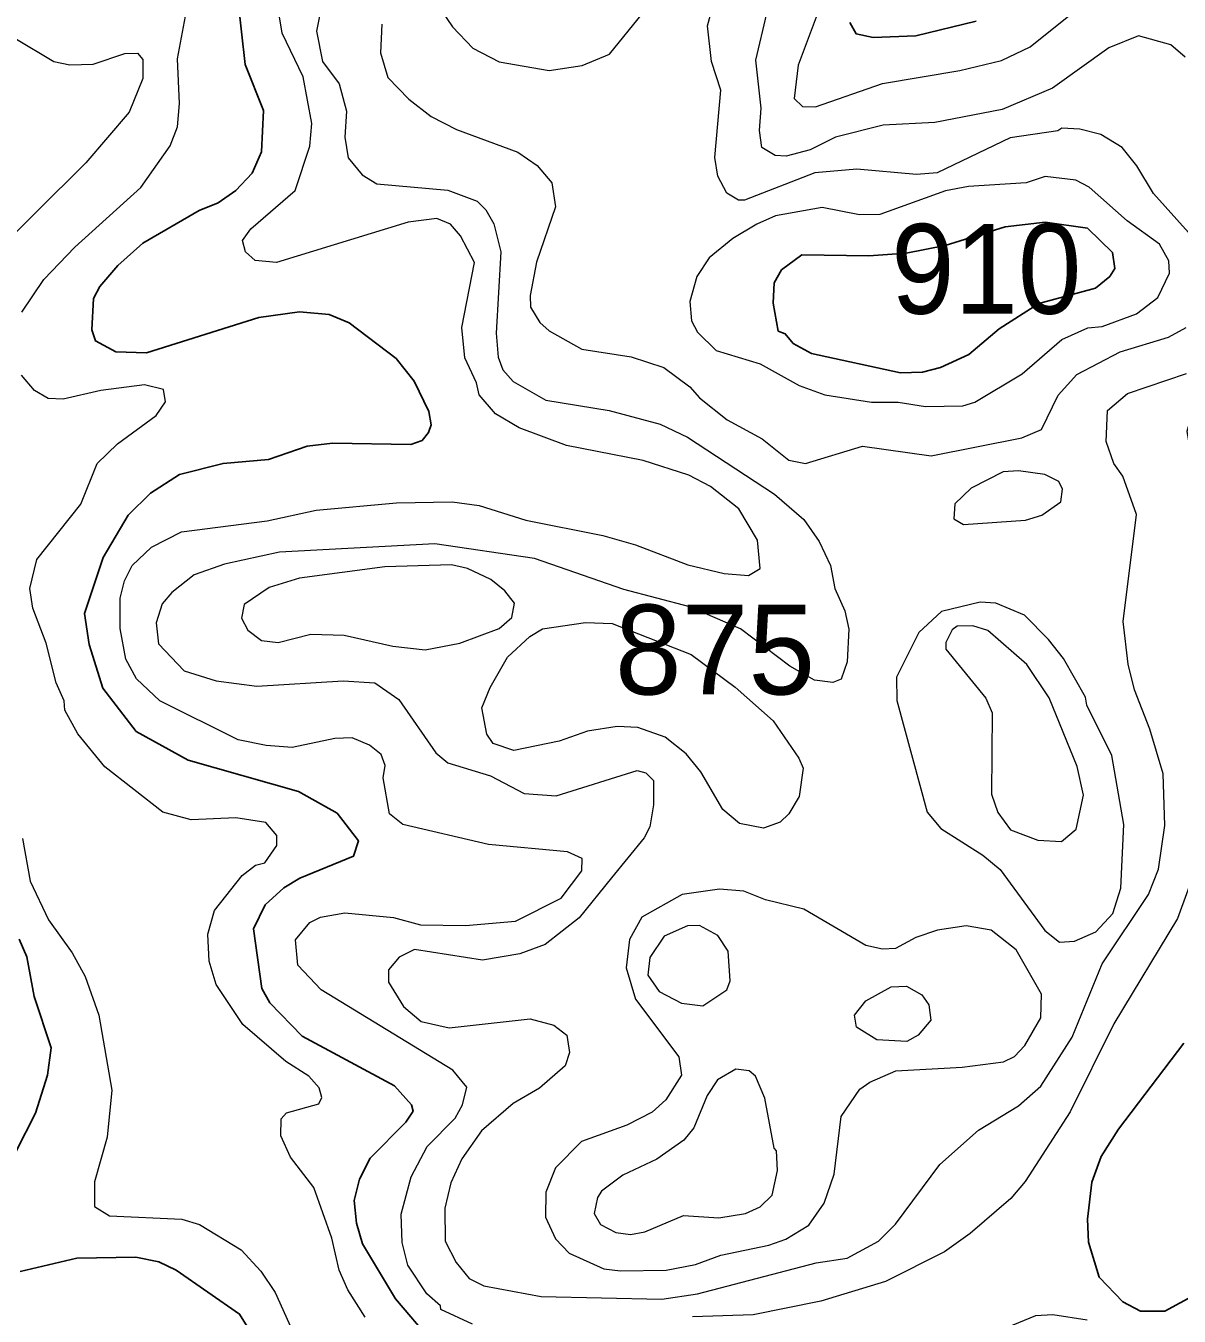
# Model space of a CAD drawing. Extents: x 673.3 to 698.5, y 6984.3 to 7012.3.
# Drawn here: x 682.005 to 683.034, y 7000.576 to 7001.726 of the extents above; entities that cross this region are included whole.
import ezdxf

# ---------------------------------------------------------------- set-up
doc = ezdxf.new("R2010")
doc.units = 0
doc.header["$LTSCALE"] = 0.032
doc.layers.add('1', color=7, linetype='Continuous', lineweight=25)
doc.layers.add('2', color=7, linetype='Continuous', lineweight=13)
doc.layers.add('21', color=7, linetype='Continuous')

msp = doc.modelspace()

# ---------------------------------------------------------------- linework, layer by layer
at = {"layer": '1'}
for points in [[(682.3673, 7000.5534), (682.3351, 7000.5917), (682.3055, 7000.6406), (682.3002, 7000.659), (682.298, 7000.6791), (682.3029, 7000.6981), (682.3123, 7000.7171), (682.3442, 7000.7491), (682.3506, 7000.759), (682.3492, 7000.7644), (682.3341, 7000.7814), (682.2517, 7000.8256), (682.2229, 7000.8554), (682.2158, 7000.8683), (682.2084, 7000.9213), (682.2189, 7000.9429), (682.2353, 7000.9579), (682.2498, 7000.9665), (682.2975, 7000.9861), (682.3019, 7000.9998), (682.2831, 7001.0244), (682.2484, 7001.0438), (682.1501, 7001.0718), (682.1038, 7001.0972), (682.0739, 7001.136), (682.0617, 7001.1747), (682.0576, 7001.2024), (682.0744, 7001.2525), (682.0967, 7001.29), (682.1165, 7001.3096), (682.1424, 7001.3265), (682.1813, 7001.3363), (682.2218, 7001.3398), (682.2561, 7001.3517), (682.2788, 7001.3542), (682.3487, 7001.3532), (682.3586, 7001.3567), (682.3643, 7001.3637), (682.3669, 7001.3706), (682.3646, 7001.3824), (682.3516, 7001.4096), (682.3355, 7001.4297), (682.2937, 7001.4617), (682.2758, 7001.469), (682.2495, 7001.4715), (682.2132, 7001.4663), (682.1129, 7001.4349), (682.0855, 7001.4356), (682.0674, 7001.4455), (682.0642, 7001.4553), (682.0657, 7001.4833), (682.0713, 7001.4941), (682.0875, 7001.5128), (682.1097, 7001.5326), (682.1599, 7001.5617), (682.1768, 7001.5686), (682.1925, 7001.5795), (682.2072, 7001.595), (682.2156, 7001.614), (682.2173, 7001.6509), (682.2009, 7001.6918), (682.1944, 7001.7503)], [(682.7401, 7001.7294), (682.7456, 7001.7193), (682.7609, 7001.7159), (682.7989, 7001.7175), (682.8527, 7001.7306)], [(681.9786, 7000.688), (682.0139, 7000.7571), (682.0247, 7000.791), (682.0281, 7000.8154), (682.0128, 7000.861), (682.0063, 7000.8965), (681.9993, 7000.9121)], [(683.0377, 7000.8194), (682.9796, 7000.7429), (682.9642, 7000.7183), (682.9557, 7000.6955), (682.9518, 7000.6627), (682.9527, 7000.6421), (682.9623, 7000.6109), (682.9833, 7000.5889), (682.9991, 7000.5806), (683.021, 7000.5806), (683.0482, 7000.5953)], [(682.2155, 7000.5463), (682.196, 7000.578), (682.1393, 7000.6171), (682.124, 7000.6246), (682.1035, 7000.6286), (682.0507, 7000.6278), (682.0003, 7000.6158)]]:
    msp.add_lwpolyline(points, dxfattribs=at)
msp.add_lwpolyline([(682.8732, 7001.4562), (682.9086, 7001.4788), (682.9592, 7001.4924), (682.9718, 7001.503), (682.9762, 7001.5101), (682.9741, 7001.5244), (682.9519, 7001.5459), (682.9143, 7001.5513), (682.8785, 7001.5472), (682.825, 7001.5306), (682.7902, 7001.5236), (682.757, 7001.5213), (682.6971, 7001.5222), (682.679, 7001.5087), (682.6727, 7001.4972), (682.6717, 7001.4791), (682.6762, 7001.4543), (682.6824, 7001.4517), (682.6896, 7001.4432), (682.7058, 7001.4341), (682.7853, 7001.4169), (682.8049, 7001.4176), (682.8209, 7001.4217), (682.8462, 7001.4334)], close=True, dxfattribs=at)
at = {"layer": '2'}
for points in [[(682.5552, 7001.7373), (682.5721, 7001.771), (682.606, 7001.8125), (682.6235, 7001.8478), (682.6234, 7001.8559), (682.6147, 7001.872), (682.5973, 7001.8825), (682.5885, 7001.8851), (682.5318, 7001.8884), (682.4997, 7001.8868), (682.4335, 7001.8428), (682.3981, 7001.8281), (682.3786, 7001.8062), (682.372, 7001.7685), (682.3756, 7001.7403), (682.3859, 7001.7254), (682.4039, 7001.7065), (682.4275, 7001.6943), (682.4719, 7001.6865), (682.5015, 7001.6909), (682.5257, 7001.701)], [(682.9649, 7001.4582), (682.9955, 7001.4697), (683.0148, 7001.4841), (683.0251, 7001.5059), (683.0244, 7001.5168), (683.016, 7001.5317), (682.9872, 7001.5525), (682.9535, 7001.5826), (682.9414, 7001.5889), (682.9143, 7001.592), (682.8974, 7001.5863), (682.8457, 7001.583), (682.8253, 7001.5791), (682.7667, 7001.5582), (682.7487, 7001.558), (682.7154, 7001.5643), (682.6738, 7001.5571), (682.6572, 7001.5494), (682.6357, 7001.5368), (682.6146, 7001.5196), (682.6037, 7001.503), (682.5973, 7001.4807), (682.5988, 7001.4633), (682.6041, 7001.4533), (682.6209, 7001.437), (682.66, 7001.4251), (682.695, 7001.4056), (682.7179, 7001.3975), (682.7594, 7001.3909), (682.783, 7001.3908), (682.8076, 7001.3869), (682.8407, 7001.3876), (682.8516, 7001.3909), (682.8937, 7001.416), (682.929, 7001.4468), (682.9522, 7001.4572)], [(682.8966, 7001.2858), (682.9112, 7001.29), (682.9281, 7001.302), (682.9297, 7001.3132), (682.9265, 7001.32), (682.914, 7001.3265), (682.8905, 7001.3297), (682.8768, 7001.3289), (682.8481, 7001.3142), (682.8337, 7001.3003), (682.8329, 7001.2869), (682.8413, 7001.2817)], [(682.4274, 7001.189), (682.4387, 7001.1988), (682.441, 7001.2116), (682.4325, 7001.2227), (682.4201, 7001.2327), (682.3991, 7001.2425), (682.3849, 7001.2459), (682.3256, 7001.2442), (682.2494, 7001.2339), (682.2224, 7001.2256), (682.2, 7001.2106), (682.1976, 7001.1983), (682.2032, 7001.1875), (682.2154, 7001.1783), (682.2305, 7001.1767), (682.2596, 7001.184), (682.2891, 7001.1831), (682.3325, 7001.1735), (682.3614, 7001.1702), (682.3922, 7001.176)], [(682.9737, 7001.076), (682.9513, 7001.1208), (682.9501, 7001.1278), (682.9304, 7001.1623), (682.9173, 7001.1794), (682.8957, 7001.201), (682.8703, 7001.2116), (682.8561, 7001.2126), (682.8218, 7001.2044), (682.8016, 7001.1856), (682.7816, 7001.1457), (682.782, 7001.125), (682.8091, 7001.0255), (682.8212, 7001.0108), (682.8587, 7000.9871), (682.874, 7000.9742), (682.9138, 7000.9199), (682.9271, 7000.9096), (682.9405, 7000.9104), (682.9594, 7000.9188), (682.9745, 7000.9352), (682.9816, 7000.9575), (682.9843, 7001.0144)], [(682.5045, 7001.1946), (682.528, 7001.1937), (682.5986, 7001.1659), (682.6378, 7001.1368), (682.6717, 7001.1067), (682.6947, 7001.0736), (682.6983, 7001.0646), (682.6949, 7001.0394), (682.6856, 7001.0239), (682.678, 7001.0165), (682.663, 7001.011), (682.6417, 7001.0154), (682.6269, 7001.0277), (682.6071, 7001.0613), (682.5942, 7001.0773), (682.5753, 7001.0921), (682.5511, 7001.1009), (682.5326, 7001.1017), (682.5061, 7001.0977), (682.481, 7001.0887), (682.4404, 7001.0805), (682.4221, 7001.0866), (682.4165, 7001.0948), (682.412, 7001.1183), (682.4193, 7001.1366), (682.4347, 7001.1636), (682.4548, 7001.1821), (682.4659, 7001.1888)], [(682.9178, 7001.1273), (682.898, 7001.1571), (682.863, 7001.1872), (682.8496, 7001.1914), (682.8356, 7001.1913), (682.8313, 7001.188), (682.8256, 7001.1767), (682.8257, 7001.1708), (682.8613, 7001.127), (682.867, 7001.1139), (682.8663, 7001.0413), (682.8721, 7001.025), (682.8834, 7001.0097), (682.9078, 7001.0003), (682.9289, 7000.9992), (682.9418, 7001.0103), (682.9485, 7001.0405), (682.9427, 7001.066)], [(682.6991, 7000.9389), (682.6649, 7000.9471), (682.6455, 7000.9551), (682.6237, 7000.9568), (682.5907, 7000.9521), (682.5546, 7000.9317), (682.5435, 7000.912), (682.5405, 7000.8865), (682.5489, 7000.8587), (682.5876, 7000.8072), (682.5901, 7000.791), (682.5759, 7000.769), (682.5639, 7000.7579), (682.5411, 7000.7465), (682.5007, 7000.7319), (682.4775, 7000.7083), (682.4689, 7000.6867), (682.4687, 7000.6645), (682.4777, 7000.6451), (682.4898, 7000.6323), (682.5207, 7000.6184), (682.5356, 7000.6164), (682.5764, 7000.6172), (682.6025, 7000.6222), (682.625, 7000.6304), (682.6677, 7000.6393), (682.6831, 7000.6448), (682.7034, 7000.6571), (682.7173, 7000.6769), (682.7261, 7000.7028), (682.7324, 7000.754), (682.749, 7000.7784), (682.7578, 7000.7848), (682.781, 7000.7947), (682.8403, 7000.798), (682.8771, 7000.8029), (682.8868, 7000.8076), (682.8962, 7000.8173), (682.9102, 7000.8422), (682.911, 7000.8631), (682.8884, 7000.9028), (682.8662, 7000.9201), (682.8438, 7000.9242), (682.8183, 7000.9201), (682.7989, 7000.9137), (682.7809, 7000.904), (682.7691, 7000.9032), (682.7543, 7000.9064)], [(682.6304, 7000.867), (682.6334, 7000.875), (682.6316, 7000.9014), (682.6225, 7000.9154), (682.606, 7000.9245), (682.5952, 7000.9242), (682.5745, 7000.9148), (682.5617, 7000.8957), (682.56, 7000.8801), (682.5701, 7000.8654), (682.5899, 7000.8551), (682.6091, 7000.8527)], [(682.7544, 7000.8572), (682.777, 7000.8698), (682.7905, 7000.8704), (682.8041, 7000.8625), (682.8105, 7000.8537), (682.8123, 7000.8401), (682.801, 7000.8265), (682.791, 7000.821), (682.7642, 7000.8225), (682.7461, 7000.8337), (682.7441, 7000.8444)], [(682.6559, 7000.79), (682.6502, 7000.7948), (682.6383, 7000.7963), (682.6221, 7000.7868), (682.6129, 7000.7728), (682.601, 7000.7439), (682.5919, 7000.7329), (682.5681, 7000.7161), (682.5378, 7000.7017), (682.5187, 7000.6874), (682.5151, 7000.6819), (682.512, 7000.6676), (682.5176, 7000.6579), (682.5315, 7000.6507), (682.5446, 7000.649), (682.5574, 7000.6514), (682.5916, 7000.6659), (682.6231, 7000.6637), (682.6469, 7000.6676), (682.6602, 7000.6735), (682.6708, 7000.684), (682.6756, 7000.7061), (682.6748, 7000.7235), (682.6725, 7000.7258), (682.6644, 7000.7705)]]:
    msp.add_lwpolyline(points, close=True, dxfattribs=at)
for points in [[(682.0019, 7001.471), (682.0213, 7001.5003), (682.0491, 7001.529), (682.108, 7001.5822), (682.134, 7001.6195), (682.1406, 7001.6363), (682.1423, 7001.6572), (682.1407, 7001.6968), (682.1505, 7001.7495), (682.1448, 7001.7587), (682.1301, 7001.7597), (682.1021, 7001.7445), (682.072, 7001.7387), (682.0557, 7001.7422), (682.0126, 7001.7627), (681.9837, 7001.7882)], [(682.2718, 7001.7578), (682.2645, 7001.7217), (682.27, 7001.6944), (682.2846, 7001.6746), (682.2913, 7001.6504), (682.2897, 7001.6272), (682.2929, 7001.6086), (682.3053, 7001.5935), (682.3182, 7001.5855), (682.3817, 7001.5797), (682.4077, 7001.57), (682.4155, 7001.5624), (682.4226, 7001.5499), (682.429, 7001.525), (682.4248, 7001.4523), (682.4264, 7001.4311), (682.4307, 7001.4197), (682.4399, 7001.4094), (682.4691, 7001.3926), (682.5256, 7001.3834), (682.5709, 7001.3712), (682.5954, 7001.3598), (682.673, 7001.3088), (682.6989, 7001.2863), (682.7126, 7001.2666), (682.7228, 7001.2454), (682.7268, 7001.2247), (682.7357, 7001.205), (682.7392, 7001.1884), (682.7376, 7001.1594), (682.7322, 7001.1438), (682.725, 7001.1409), (682.7084, 7001.143), (682.6865, 7001.1556), (682.6426, 7001.1887), (682.5975, 7001.2084), (682.5386, 7001.2238), (682.4588, 7001.2515), (682.3699, 7001.2647), (682.2316, 7001.2572), (682.1825, 7001.2466), (682.1554, 7001.2369), (682.1355, 7001.2212), (682.1269, 7001.2111), (682.1215, 7001.1942), (682.1236, 7001.1753), (682.1464, 7001.1515), (682.1751, 7001.1424), (682.2113, 7001.1376), (682.2882, 7001.1424), (682.3165, 7001.1408), (682.3379, 7001.1257), (682.3709, 7001.0782), (682.3817, 7001.0695), (682.4197, 7001.0578), (682.4498, 7001.0421), (682.4781, 7001.0399), (682.5505, 7001.0625), (682.5581, 7001.0603), (682.565, 7001.0536), (682.565, 7001.032), (682.5616, 7001.0122), (682.5568, 7001.0025), (682.5276, 7000.9669), (682.4988, 7000.9313), (682.4683, 7000.9073)], [(683.0525, 7001.5305), (683.0108, 7001.5768), (682.9959, 7001.6016), (682.9829, 7001.6179), (682.9637, 7001.6296), (682.9452, 7001.6343), (682.929, 7001.635), (682.9255, 7001.6328), (682.8829, 7001.6264), (682.8179, 7001.5952), (682.7995, 7001.5937), (682.7462, 7001.5986), (682.7087, 7001.5954), (682.6461, 7001.571), (682.6407, 7001.5708), (682.6303, 7001.5772), (682.6223, 7001.5923), (682.6196, 7001.609), (682.6251, 7001.6689), (682.6167, 7001.6944), (682.613, 7001.7263), (682.6206, 7001.7539)], [(682.394, 7001.4574), (682.4053, 7001.5155), (682.3928, 7001.5391), (682.384, 7001.5494), (682.3719, 7001.5545), (682.3462, 7001.5514), (682.2289, 7001.5155), (682.2099, 7001.5171), (682.2012, 7001.525), (682.1986, 7001.5351), (682.2059, 7001.5455), (682.2455, 7001.5796), (682.2586, 7001.6191), (682.2603, 7001.6392), (682.2527, 7001.6808), (682.2338, 7001.7198), (682.231, 7001.7379)], [(682.6594, 7001.6329), (682.661, 7001.6529), (682.6561, 7001.6958), (682.666, 7001.7373)], [(682.7099, 7001.734), (682.694, 7001.6913), (682.6903, 7001.6615), (682.6978, 7001.6544), (682.7094, 7001.654), (682.7691, 7001.675), (682.838, 7001.6865), (682.8752, 7001.6955), (682.9009, 7001.7076), (682.9368, 7001.7365)], [(682.3229, 7001.7279), (682.3215, 7001.7022), (682.3282, 7001.6804), (682.347, 7001.6609), (682.3668, 7001.6454), (682.3893, 7001.634), (682.4439, 7001.6138), (682.4613, 7001.6019), (682.4744, 7001.5864), (682.4776, 7001.565), (682.4607, 7001.5158), (682.455, 7001.4858), (682.4552, 7001.4754), (682.4638, 7001.462), (682.4719, 7001.4545), (682.5011, 7001.438), (682.5452, 7001.4314), (682.5742, 7001.4217), (682.5975, 7001.4045), (682.6059, 7001.3947), (682.6306, 7001.375), (682.6618, 7001.3582), (682.6858, 7001.3391), (682.7006, 7001.3362), (682.7514, 7001.3517), (682.8127, 7001.3429), (682.8935, 7001.359), (682.9109, 7001.3665), (682.9258, 7001.397), (682.9425, 7001.4156), (682.9811, 7001.4356), (683.0241, 7001.4489), (683.04, 7001.4573)], [(681.9955, 7001.7153), (682.0302, 7001.6944), (682.0445, 7001.6915), (682.0655, 7001.6922), (682.0935, 7001.7016), (682.1048, 7001.7019), (682.1097, 7001.6962), (682.1097, 7001.6795), (682.0976, 7001.6493), (682.059, 7001.6042), (681.9247, 7001.4715)], [(683.039, 7001.6984), (683.0261, 7001.7095), (682.9974, 7001.7173), (682.9711, 7001.7067), (682.9206, 7001.6709), (682.8758, 7001.6516), (682.8159, 7001.6403), (682.7699, 7001.6377), (682.7273, 7001.6271), (682.7048, 7001.6159), (682.6833, 7001.61), (682.6735, 7001.6107), (682.6615, 7001.6178), (682.6594, 7001.6329)], [(682.4035, 7000.569), (682.3754, 7000.5821), (682.3751, 7000.5852), (682.363, 7000.5961), (682.3459, 7000.6215), (682.3408, 7000.6418), (682.3401, 7000.6669), (682.3488, 7000.7003), (682.3631, 7000.7273), (682.3882, 7000.7525), (682.3947, 7000.7645), (682.3986, 7000.7803), (682.3862, 7000.7953), (682.2686, 7000.8669), (682.248, 7000.8889), (682.2457, 7000.9117), (682.2587, 7000.927), (682.2682, 7000.9317), (682.2899, 7000.9356), (682.3331, 7000.9315), (682.3574, 7000.9251), (682.3973, 7000.9243), (682.4419, 7000.9282), (682.4827, 7000.9487), (682.501, 7000.9732), (682.5014, 7000.9842), (682.4882, 7000.9901), (682.4178, 7000.9966), (682.3416, 7001.0144), (682.3296, 7001.0238), (682.3239, 7001.0559), (682.3258, 7001.0671), (682.3221, 7001.0767), (682.3117, 7001.085), (682.2963, 7001.0917), (682.281, 7001.0912), (682.2429, 7001.083), (682.2198, 7001.0847), (682.1946, 7001.09), (682.1249, 7001.1245), (682.104, 7001.1441), (682.0944, 7001.1618), (682.0894, 7001.1891), (682.0894, 7001.2161), (682.0933, 7001.2316), (682.1001, 7001.2452), (682.1175, 7001.2617), (682.1442, 7001.2753), (682.2204, 7001.285), (682.2642, 7001.2947), (682.3359, 7001.3012), (682.3855, 7001.302), (682.4097, 7001.2988), (682.4511, 7001.2856), (682.5198, 7001.272), (682.5489, 7001.2637), (682.5956, 7001.2458), (682.6281, 7001.2382), (682.6496, 7001.2363), (682.66, 7001.2426), (682.6578, 7001.2677), (682.6412, 7001.2958), (682.6157, 7001.3158), (682.5965, 7001.3258), (682.5557, 7001.3388), (682.4873, 7001.3521), (682.4452, 7001.368), (682.424, 7001.3805), (682.4095, 7001.3974), (682.4072, 7001.4081), (682.3968, 7001.4305), (682.394, 7001.4574)], [(683.2338, 7001.4601), (683.1214, 7001.4195), (683.0819, 7001.4005), (683.0439, 7001.3761), (683.0406, 7001.3648), (683.042, 7001.3564), (683.0599, 7001.334), (683.0697, 7001.3105), (683.074, 7001.2745), (683.0731, 7001.1989), (683.0666, 7001.1675), (683.06, 7001.0409), (683.0519, 7000.9845), (683.0322, 7000.9305), (682.9755, 7000.8366), (682.9364, 7000.7584), (682.8964, 7000.6962), (682.8836, 7000.6811), (682.8473, 7000.6497), (682.8243, 7000.6336), (682.7717, 7000.607), (682.7143, 7000.5896), (682.654, 7000.5773), (682.5997, 7000.5756)], [(682.1688, 7000.8927), (682.1676, 7000.9166), (682.1735, 7000.9377), (682.1983, 7000.9689), (682.2101, 7000.978), (682.2185, 7000.9803), (682.2292, 7000.9957), (682.2291, 7001.0045), (682.2195, 7001.0162), (682.1927, 7001.0203), (682.1528, 7001.0187), (682.1276, 7001.0255), (682.0758, 7001.0657), (682.0518, 7001.0952), (682.0401, 7001.1164), (682.0395, 7001.1247), (682.0324, 7001.1406), (682.0235, 7001.1761), (682.0116, 7001.2071), (682.0088, 7001.2249), (682.0152, 7001.2505), (682.0543, 7001.2998), (682.069, 7001.3362), (682.0872, 7001.3538), (682.1215, 7001.3791), (682.1299, 7001.3912), (682.1281, 7001.4023), (682.1111, 7001.4063), (682.0722, 7001.4014), (682.0386, 7001.3934), (682.0253, 7001.3941), (682.0131, 7001.4013), (682.0016, 7001.4148)], [(682.4683, 7000.9073), (682.4458, 7000.8991), (682.4124, 7000.8934), (682.3519, 7000.903), (682.3383, 7000.8962), (682.3288, 7000.8847), (682.3288, 7000.8738), (682.342, 7000.8523), (682.3579, 7000.8388), (682.3827, 7000.8331), (682.455, 7000.8411), (682.4762, 7000.8354), (682.4878, 7000.8267), (682.4901, 7000.8113), (682.4863, 7000.7992), (682.4634, 7000.7794), (682.4398, 7000.7658), (682.4115, 7000.7414), (682.3941, 7000.7164), (682.3842, 7000.6949), (682.3791, 7000.6724), (682.3792, 7000.6431), (682.3892, 7000.6239), (682.4007, 7000.6096), (682.4136, 7000.6032), (682.4648, 7000.5936), (682.5723, 7000.5913), (682.6042, 7000.5959), (682.7101, 7000.6236), (682.7376, 7000.6278), (682.7657, 7000.6429), (682.7808, 7000.6582), (682.8203, 7000.7113), (682.8549, 7000.742), (682.8905, 7000.7636), (682.9104, 7000.7811), (682.9383, 7000.8247), (682.9649, 7000.8903), (683.0063, 7000.9519), (683.0152, 7000.9745), (683.0209, 7001.0136), (683.0193, 7001.0597), (683.0075, 7001.0993), (682.9937, 7001.1344), (682.9881, 7001.1572), (682.9836, 7001.1952), (682.9957, 7001.2907), (682.9835, 7001.3249), (682.9755, 7001.3361), (682.9685, 7001.3559), (682.9697, 7001.3834), (682.9877, 7001.3986), (683.0403, 7001.4164)], [(682.0024, 7001.0018), (682.0093, 7000.9639), (682.0257, 7000.9294), (682.0468, 7000.9001), (682.0582, 7000.8789), (682.0706, 7000.8444), (682.082, 7000.7776), (682.078, 7000.7356), (682.0665, 7000.696), (682.0666, 7000.6738), (682.0799, 7000.6655), (682.1445, 7000.6627), (682.1602, 7000.6579), (682.1974, 7000.6353), (682.2149, 7000.6162), (682.2276, 7000.5971), (682.2799, 7000.4809)], [(682.3079, 7000.5752), (682.2924, 7000.5996), (682.2846, 7000.617), (682.2783, 7000.6455), (682.2622, 7000.6908), (682.2413, 7000.718), (682.2327, 7000.737), (682.233, 7000.7519), (682.2379, 7000.7573), (682.2667, 7000.7655), (682.2692, 7000.7709), (682.2668, 7000.7798), (682.2577, 7000.79), (682.2373, 7000.803), (682.1988, 7000.836), (682.175, 7000.8719), (682.1688, 7000.8927)], [(682.9516, 7000.5725), (682.9211, 7000.5772), (682.9056, 7000.5764), (682.8652, 7000.5599)]]:
    msp.add_lwpolyline(points, dxfattribs=at)

# ---------------------------------------------------------------- texts
at = {"layer": '21', "width": 0.95}
msp.add_text('910', height=0.08, dxfattribs=at).set_placement((682.7769, 7001.4697))
at = {"layer": '21'}
msp.add_text('875', height=0.08, dxfattribs=at).set_placement((682.5306, 7001.1303))

doc.saveas('drawing.dxf')
